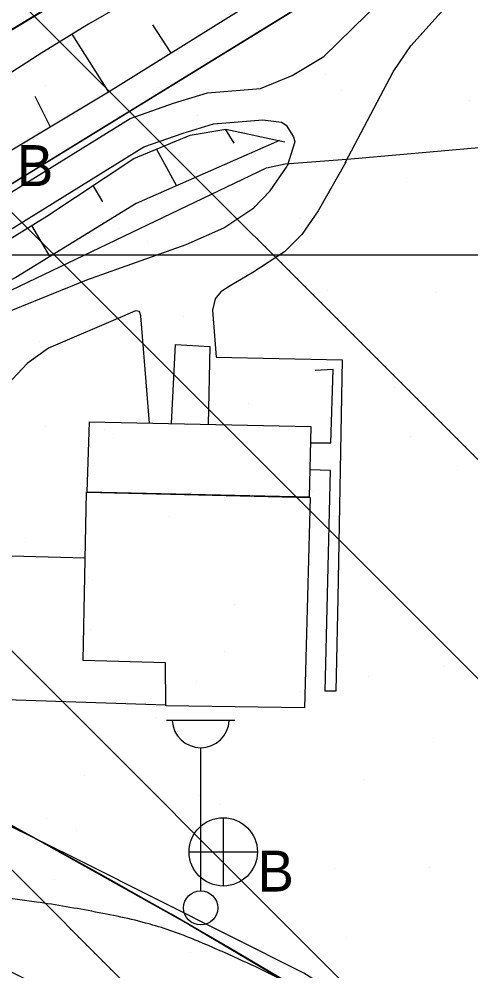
# Model space of a CAD drawing. Extents: x 417995 to 421451, y 4454518 to 4458015.
# Drawn here: x 420584.5 to 420630.8, y 4456783.5 to 4456881.1 of the extents above; entities that cross this region are included whole.
import ezdxf

# ---------------------------------------------------------------- set-up
doc = ezdxf.new("R2010")
doc.units = 0
for name, color, linetype in [('ADAKENARI', 7, 'Continuous'), ('B_Betonzemin', 7, 'Continuous'), ('B_Kapi', 7, 'Continuous'), ('B_Mesken', 7, 'Continuous'), ('Default', 7, 'Continuous'), ('Egri_1m', 7, 'Continuous'), ('Hid_Dere_Sulu_Yat_Gen', 7, 'Continuous'), ('PL_AYA_BOLGE_PARKI', 7, 'Continuous'), ('PL_AYA_PARK_DINLENME', 7, 'Continuous'), ('PL_TA_K_DERE', 7, 'Continuous'), ('S_Cad_Sok_Lambasi', 7, 'Continuous'), ('S_Rogar_Kapagi_Buski', 7, 'Continuous'), ('Sev_Sevalti', 7, 'Continuous'), ('Sev_Sevustu', 7, 'Continuous'), ('Sev_Tarama', 7, 'Continuous'), ('Sinir_Duvar_tek_tarafa_ait', 7, 'Continuous'), ('Sinir_Ist_Duvari', 7, 'Continuous'), ('SN_TR_SIVILASMA', 7, 'Continuous'), ('SN_TR_TASKIN', 7, 'Continuous'), ('TR_PARKALANI', 7, 'Continuous'), ('Yol_Sose', 7, 'Continuous')]:
    doc.layers.add(name, color=color, linetype=linetype)

# ---------------------------------------------------------------- blocks, each defined once
blk = doc.blocks.new('POINT_DISPLAY')
at = {"layer": 'Default'}
blk.add_line((0, 0), (0, 0), dxfattribs=at)

msp = doc.modelspace()

# ---------------------------------------------------------------- linework, layer by layer
at = {"layer": 'ADAKENARI'}
for p, q in [((420547.789, 4456842.071), (420812.901, 4457005.155)), ((420606.724, 4456893.895), (420495.995, 4456826.995))]:
    msp.add_line(p, q, dxfattribs=at)
msp.add_arc((420191.407, 4456074.797), 823.132, 35.35416, 63.79989, dxfattribs=at)
at = {"layer": 'B_Betonzemin'}
for points in [[(420599.538, 4456810.735), (420575.963, 4456811.525), (420576.489, 4456832.498), (420576.835, 4456848.452), (420591.456, 4456854.352), (420601.627, 4456857.975), (420605.498, 4456859.665), (420608.566, 4456861.728), (420610.23, 4456863.459), (420611.971, 4456865.983)], [(420617.99, 4456866.412), (420615.175, 4456861.414), (420613.485, 4456859.006), (420611.729, 4456857.206), (420608.482, 4456855.11), (420606.161, 4456853.727), (420605.198, 4456853.134), (420604.609, 4456852.401), (420604.348, 4456851.222), (420604.725, 4456846.421), (420617.624, 4456846.138), (420617.175, 4456821.767), (420616.988, 4456812.191), (420615.884, 4456812.196), (420616.418, 4456834.792), (420614.308, 4456834.873)], [(420597.893, 4456839.659), (420597.002, 4456850.67), (420596.865, 4456851.106), (420596.456, 4456851.159), (420595.098, 4456850.605), (420587.51, 4456847.332), (420585.326, 4456845.764), (420583.313, 4456843.625), (420582.395, 4456842.307), (420581.758, 4456840.751), (420581.503, 4456839.439), (420581.088, 4456832.206), (420581.152, 4456826.11), (420591.281, 4456825.85)], [(420600.126, 4456839.61), (420600.54, 4456847.735), (420604.068, 4456847.52), (420603.875, 4456839.529)], [(420614.368, 4456837.639), (420616.475, 4456837.648), (420616.701, 4456845.157), (420614.851, 4456845.061)]]:
    msp.add_lwpolyline(points, dxfattribs=at)
at = {"layer": 'B_Kapi'}
msp.add_lwpolyline([(420611.785, 4456866.226), (420618.498, 4456866.745)], dxfattribs=at)
at = {"layer": 'B_Mesken'}
for points in [[(420591.488, 4456832.574), (420591.726, 4456839.793), (420614.405, 4456839.3), (420614.246, 4456832.055)], [(420591.418, 4456832.575), (420614.358, 4456832.053), (420613.779, 4456810.476), (420599.539, 4456810.679), (420599.523, 4456815.105), (420591.067, 4456815.337)]]:
    msp.add_lwpolyline(points, close=True, dxfattribs=at)
at = {"layer": 'Egri_1m'}
msp.add_spline([(420690.45, 4456719.993), (420686.581, 4456722.751), (420682.984, 4456725.411), (420680.599, 4456727.589), (420677.632, 4456730.799), (420675.219, 4456733.478), (420673.67, 4456735.212), (420672.185, 4456737.33), (420670.835, 4456739.816), (420669.779, 4456742.093), (420668.771, 4456744.231), (420666.736, 4456747.086), (420664.097, 4456749.751), (420662.067, 4456751.532), (420659.814, 4456753.416), (420656.196, 4456756.328), (420652.647, 4456758.835), (420649.497, 4456760.537), (420646.01, 4456762.085), (420642.215, 4456763.693), (420639.548, 4456764.836), (420637.68, 4456765.647), (420635.394, 4456766.526), (420632.946, 4456767.413), (420629.164, 4456769.138), (420625.477, 4456771.336), (420623.454, 4456772.806), (420621.453, 4456774.426), (420619.228, 4456776.32), (420617.066, 4456778.189), (420615.006, 4456779.995), (420612.993, 4456781.597), (420610.331, 4456783.154), (420607.047, 4456784.708), (420602.853, 4456786.559), (420598.206, 4456788.217), (420592.344, 4456789.548), (420586.301, 4456790.567), (420582.358, 4456791.096), (420578.532, 4456791.64), (420575.291, 4456792.302), (420572.315, 4456793.195), (420569.877, 4456794.269), (420567.333, 4456795.705), (420564.589, 4456797.372), (420561.727, 4456799.02), (420558.748, 4456800.578), (420556.454, 4456801.63), (420554.339, 4456802.476), (420553.275, 4456802.869)], degree=3, dxfattribs=at)
at = {"layer": 'Hid_Dere_Sulu_Yat_Gen'}
msp.add_lwpolyline([(420638.278, 4456910.186), (420624.672, 4456902.175), (420611.999, 4456894.699), (420608.036, 4456891.902), (420602.464, 4456887.865), (420596.917, 4456883.636), (420591.632, 4456880.555), (420586.843, 4456877.605), (420582.303, 4456874.706), (420572.824, 4456869.955), (420567.756, 4456866.707), (420559.385, 4456862.428)], dxfattribs=at)
at = {"layer": 'PL_AYA_BOLGE_PARKI'}
msp.add_lwpolyline([(420812.901, 4457005.155), (420547.789, 4456842.071), (420549.008, 4456816.221), (420554.826, 4456813.358)], dxfattribs=at)
for start, end in [(61.326343, 63.79989), (52.668948, 61.326343)]:
    msp.add_arc((420191.407, 4456074.797), 823.132, start, end, dxfattribs=at)
at = {"layer": 'PL_AYA_PARK_DINLENME'}
for points in [[(420531.826, 4456764.188), (420474.47, 4456786.829), (420452.139, 4456799.184), (420495.995, 4456826.995), (420606.724, 4456893.895), (420672.47, 4456926.191), (420739.37, 4456975.788), (420813.262, 4457024.586)], [(420812.901, 4457005.155), (420547.789, 4456842.071), (420549.008, 4456816.221), (420554.826, 4456813.358), (420570.683, 4456805.342), (420586.363, 4456796.986), (420601.858, 4456788.293), (420617.163, 4456779.267)]]:
    msp.add_lwpolyline(points, dxfattribs=at)
at = {"layer": 'PL_TA_K_DERE'}
msp.add_lwpolyline([(420531.826, 4456764.188), (420474.47, 4456786.829), (420452.139, 4456799.184), (420495.995, 4456826.995), (420606.724, 4456893.895), (420672.47, 4456926.191), (420739.37, 4456975.788), (420813.262, 4457024.586)], dxfattribs=at)
at = {"layer": 'S_Cad_Sok_Lambasi'}
for p, q in [((420599.624, 4456809.218), (420606.624, 4456809.218)), ((420603.124, 4456791.718), (420603.124, 4456806.393))]:
    msp.add_line(p, q, dxfattribs=at)
msp.add_circle((420603.124, 4456789.968), 1.75, dxfattribs=at)
msp.add_arc((420603.124, 4456809.322), 2.929, 183.298, 356.90719, dxfattribs=at)
at = {"layer": 'S_Rogar_Kapagi_Buski'}
for p, q in [((420605.434, 4456799.214), (420605.434, 4456792.214)), ((420601.934, 4456795.714), (420608.934, 4456795.714))]:
    msp.add_line(p, q, dxfattribs=at)
msp.add_circle((420605.434, 4456795.714), 3.5, dxfattribs=at)
at = {"layer": 'Sev_Sevalti'}
for points in [[(420638.278, 4456910.186), (420624.672, 4456902.175), (420611.999, 4456894.699), (420608.036, 4456891.902), (420602.464, 4456887.865), (420596.917, 4456883.636), (420591.632, 4456880.555), (420586.843, 4456877.605), (420582.303, 4456874.706), (420572.824, 4456869.955), (420567.756, 4456866.707), (420559.385, 4456862.428)], [(420611.215, 4456868.622), (420596.493, 4456862.161), (420584.19, 4456854.571), (420566.373, 4456845.829), (420559.542, 4456841.67), (420560.63, 4456836.213), (420559.679, 4456828.816), (420557.964, 4456817.601), (420558.031, 4456814.537), (420559.199, 4456812.004), (420561.437, 4456809.729), (420562.809, 4456808.069), (420563.684, 4456804.118), (420565.738, 4456802.338), (420571.721, 4456796.639)]]:
    msp.add_lwpolyline(points, dxfattribs=at)
at = {"layer": 'Sev_Sevustu'}
for points in [[(420534.585, 4456769.203), (420503.082, 4456784.309), (420491.737, 4456791.324), (420482.075, 4456797.254), (420479.905, 4456798.672), (420479.643, 4456799.687), (420479.647, 4456800.071), (420479.736, 4456800.699), (420479.988, 4456801.271), (420481.073, 4456802.957), (420481.124, 4456802.991), (420505.711, 4456819.122), (420544.345, 4456842.997), (420572.721, 4456861.066), (420593.658, 4456873.63), (420611.852, 4456884.975), (420624.328, 4456892.542), (420637.551, 4456900.728)], [(420571.721, 4456796.639), (420561.591, 4456799.793), (420558.822, 4456801.282), (420556.289, 4456803.998), (420553.848, 4456809.394), (420551.595, 4456814.567), (420551.187, 4456818.593), (420551.344, 4456820.068), (420554.911, 4456830.764), (420555.922, 4456836.575), (420558.329, 4456842.447), (420562.814, 4456846.376), (420572.378, 4456851.653), (420587.357, 4456860.873), (420596.273, 4456866.789), (420602.05, 4456869.167), (420605.696, 4456869.799), (420611.75, 4456868.509)]]:
    msp.add_lwpolyline(points, dxfattribs=at)
at = {"layer": 'Sev_Tarama'}
for p, q in [((420600.08, 4456877.635), (420598.231, 4456880.48)), ((420593.667, 4456873.636), (420589.946, 4456879.517)), ((420587.689, 4456870.048), (420586.171, 4456873.127)), ((420605.616, 4456869.785), (420606.522, 4456868.372)), ((420598.587, 4456867.742), (420600.649, 4456863.985)), ((420592.083, 4456864.009), (420593.063, 4456862.329)), ((420585.797, 4456859.913), (420587.65, 4456856.706))]:
    msp.add_line(p, q, dxfattribs=at)
at = {"layer": 'Sinir_Duvar_tek_tarafa_ait'}
msp.add_lwpolyline([(420618.498, 4456866.745), (420635.856, 4456868.289), (420644.571, 4456793.589), (420646.815, 4456792.705), (420664.887, 4456789.18), (420670.903, 4456786.644), (420669.057, 4456769.459), (420666.901, 4456749.8), (420651.197, 4456759.482), (420624.18, 4456776.684), (420613.681, 4456783.287), (420590.984, 4456794.677), (420566.334, 4456806.889), (420563.204, 4456823.306), (420559.542, 4456841.67), (420584.606, 4456853.73), (420609.878, 4456865.837), (420611.785, 4456866.226)], dxfattribs=at)
at = {"layer": 'Sinir_Ist_Duvari'}
for points in [[(420593.658, 4456873.63), (420611.852, 4456884.975), (420624.328, 4456892.542), (420637.551, 4456900.728), (420651.844, 4456908.379)], [(420629.586, 4456718.843), (420596.383, 4456738.346), (420565.706, 4456754.073), (420534.585, 4456769.203), (420503.082, 4456784.309), (420491.737, 4456791.324), (420482.075, 4456797.254), (420479.905, 4456798.672), (420479.643, 4456799.687), (420479.647, 4456800.071), (420479.736, 4456800.699), (420479.988, 4456801.271), (420481.073, 4456802.957), (420505.711, 4456819.122), (420544.345, 4456842.997), (420572.721, 4456861.066), (420593.658, 4456873.63)]]:
    msp.add_lwpolyline(points, dxfattribs=at)
at = {"layer": 'SN_TR_SIVILASMA'}
for p, q in [((421278.811, 4456188.625), (420012.209, 4457455.227)), ((421278.579, 4456166.407), (420006.129, 4457438.857)), ((421278.116, 4456121.969), (419993.968, 4457406.116)), ((421277.884, 4456099.75), (419987.888, 4457389.746))]:
    msp.add_line(p, q, dxfattribs=at)
at = {"layer": 'SN_TR_TASKIN'}
msp.add_line((420532.431, 4456856.904), (420632.431, 4456856.904), dxfattribs=at)
at = {"layer": 'Yol_Sose'}
for points in [[(420624.673, 4456878.349), (420629.317, 4456883.511), (420638.075, 4456891.411)], [(420609.237, 4456873.953), (420612.514, 4456875.303), (420615.744, 4456877.255), (420621.573, 4456882.948)], [(420617.947, 4456866.334), (420622.868, 4456875.654), (420624.673, 4456878.349)], [(420577.936, 4456782.673), (420562.414, 4456791.456), (420555.159, 4456796.811), (420552.457, 4456799.175), (420550.002, 4456801.562), (420547.641, 4456804.85), (420545.46, 4456809.283), (420544.731, 4456811.974), (420544.434, 4456814.165), (420544.379, 4456816.162), (420544.721, 4456821.051), (420545.278, 4456823.75), (420547.145, 4456830.149), (420549.649, 4456835.198), (420554.949, 4456844.554), (420557.23, 4456847.283), (420560.826, 4456850.211), (420577.171, 4456859.298), (420595.902, 4456870.893), (420600.327, 4456872.442), (420603.816, 4456873.512), (420609.237, 4456873.953)], [(420592.65, 4456778.95), (420579.446, 4456785.517), (420564.169, 4456794.162), (420557.178, 4456799.322), (420554.64, 4456801.542), (420552.45, 4456803.671), (420550.411, 4456806.51), (420548.485, 4456810.425), (420547.893, 4456812.613), (420547.647, 4456814.426), (420547.601, 4456816.093), (420547.917, 4456820.612), (420548.405, 4456822.973), (420550.155, 4456828.974), (420552.494, 4456833.689), (420557.606, 4456842.714), (420559.501, 4456844.982), (420562.638, 4456847.536), (420578.801, 4456856.521), (420597.298, 4456867.971), (420601.332, 4456869.383), (420604.425, 4456870.332), (420609.498, 4456870.745)], [(420609.498, 4456870.745), (420611.411, 4456870.499), (420611.9, 4456870.218), (420612.622, 4456869.003), (420612.78, 4456868.508), (420611.971, 4456865.983)]]:
    msp.add_lwpolyline(points, dxfattribs=at)

# ---------------------------------------------------------------- block references
at = {"layer": 'TR_PARKALANI', "xscale": 0.1, "yscale": 0.10000000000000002}
for p in [(420615.943, 4456875.361), (420587.243, 4456874.269), (420598.757, 4456874.047), (420617.585, 4456873.804), (420630.715, 4456872.757), (420587.351, 4456870.666), (420602.813, 4456871.199), (420607.584, 4456869.499), (420624.246, 4456864.824), (420609.474, 4456862.219), (420613.338, 4456860.589), (420594.701, 4456859.615), (420596.094, 4456859.857), (420597.697, 4456858.27), (420616.134, 4456853.24), (420627.242, 4456853.061), (420601.362, 4456850.635), (420586.59, 4456848.03), (420622.795, 4456844.26), (420623.038, 4456843.303), (420608.023, 4456841.655), (420587.201, 4456839.341), (420593.25, 4456839.05), (420594.224, 4456838.574), (420624.637, 4456838.289), (420608.997, 4456835.969), (420629.455, 4456835.28), (420611.547, 4456833.662), (420614.683, 4456832.675), (420599.911, 4456830.07), (420585.139, 4456827.466), (420591.62, 4456823.802), (420621.344, 4456823.695), (420606.571, 4456821.091), (420591.799, 4456818.486), (420605.524, 4456816.273), (420628.004, 4456814.716), (420602.654, 4456813.145), (420620.296, 4456813.668), (420613.232, 4456812.111), (420598.46, 4456809.506), (420627.001, 4456807.466), (420591.163, 4456803.504), (420619.892, 4456803.131), (420602.919, 4456801.501), (420605.12, 4456800.526), (420587.279, 4456799.182), (420590.348, 4456797.922), (420584.934, 4456797.178), (420616.823, 4456793.972), (420626.553, 4456794.151), (420588.124, 4456792.88), (420596.319, 4456791.013), (420611.781, 4456791.546), (420618.108, 4456786.95), (420602.028, 4456785.351)]:
    msp.add_blockref('POINT_DISPLAY', p, dxfattribs=at)

# ---------------------------------------------------------------- texts
at = {"layer": 'S_Rogar_Kapagi_Buski'}
for p in [(420584.274, 4456863.959), (420608.934, 4456791.649)]:
    msp.add_text('B', height=4.2, dxfattribs=at).set_placement(p)

doc.saveas('drawing.dxf')
